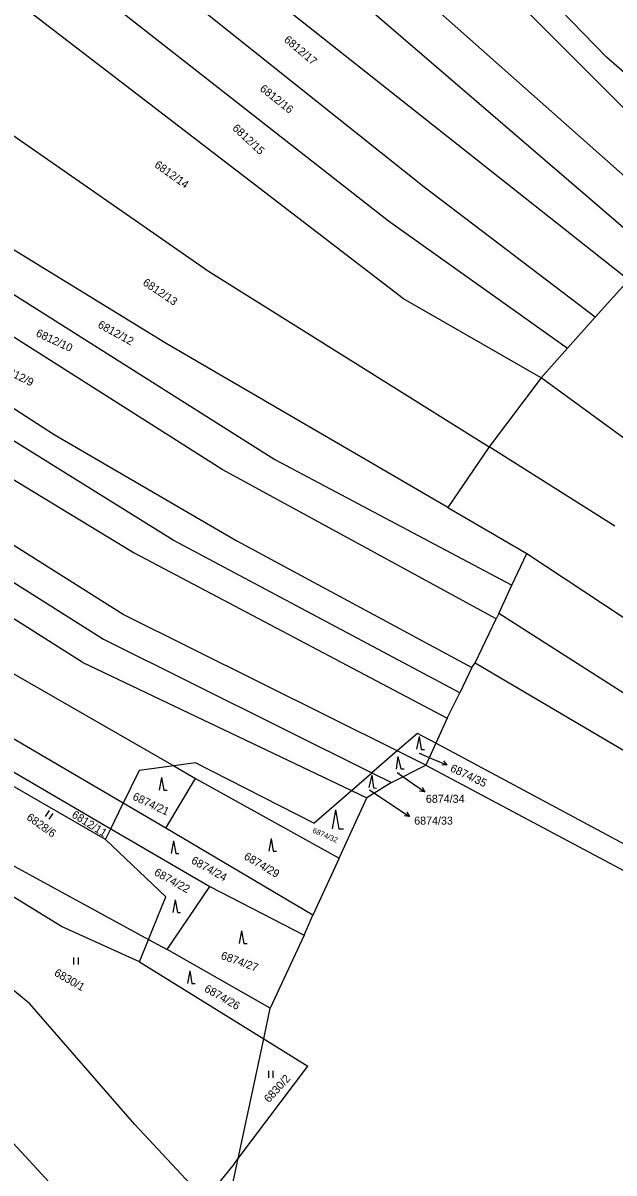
# Model space of a CAD drawing. Extents: x -593183 to -588034, y -1130415 to -1124994.
# Drawn here: x -589053.8 to -588928.2, y -1127703.4 to -1127459.1 of the extents above; entities that cross this region are included whole.
import ezdxf

# ---------------------------------------------------------------- set-up
doc = ezdxf.new("R2010")
doc.units = 0
for name, color, linetype in [('Vrstva 1', 7, 'Continuous'), ('Vrstva 16', 7, 'Continuous'), ('Vrstva 18', 7, 'Continuous'), ('Vrstva 25', 7, 'Continuous')]:
    doc.layers.add(name, color=color, linetype=linetype)

msp = doc.modelspace()

# ---------------------------------------------------------------- linework, layer by layer
at = {"layer": 'Vrstva 1'}
for p, q in [((-589059.73, -1127387.8), (-588919.8, -1127508.03)), ((-588968.53, -1127493.97), (-589079.07, -1127405.88)), ((-589086.88, -1127414.44), (-588976.15, -1127501.08)), ((-588972.97, -1127517.66), (-589095.38, -1127423.76)), ((-588929.79, -1127466.33), (-588962.52, -1127432.63)), ((-588914.12, -1127502.17), (-588989.21, -1127435.58)), ((-589112.58, -1127443.64), (-589014.42, -1127511.77)), ((-589003.29, -1127451.77), (-588925.07, -1127513.63)), ((-588952.35, -1127450.93), (-588907.72, -1127495.56)), ((-589023.42, -1127527.16), (-589135.44, -1127458.6)), ((-589143.75, -1127461.14), (-589000.31, -1127551.83)), ((-589011.51, -1127553.97), (-589153.15, -1127464)), ((-588902.46, -1127490.13), (-588929.79, -1127466.33)), ((-589168.31, -1127468.62), (-589047.2, -1127546.52)), ((-588932.18, -1127521.6), (-588968.53, -1127493.97)), ((-588976.15, -1127501.08), (-588938.05, -1127528.17)), ((-589021.94, -1127568.94), (-589116.52, -1127510.21)), ((-589014.42, -1127511.77), (-588954.75, -1127549.15)), ((-588932.18, -1127521.6), (-588925.07, -1127513.63)), ((-588943.69, -1127534.48), (-588972.97, -1127517.66)), ((-588938.05, -1127528.17), (-588932.18, -1127521.6)), ((-589032.54, -1127584.72), (-589126.19, -1127525.9)), ((-588963.51, -1127562.01), (-589023.42, -1127527.16)), ((-588943.69, -1127534.48), (-588938.05, -1127528.17)), ((-588943.69, -1127534.48), (-588954.75, -1127549.15)), ((-588788.34, -1127647.98), (-588943.69, -1127534.48)), ((-589109.73, -1127544.08), (-589036.72, -1127589.97)), ((-589041.27, -1127594.89), (-589117.75, -1127546.34)), ((-589047.2, -1127546.52), (-589008.41, -1127569.06)), ((-589067.11, -1127549.29), (-589030.23, -1127571.62)), ((-588954.75, -1127549.15), (-588963.51, -1127562.01)), ((-588928.05, -1127565.97), (-588954.75, -1127549.15)), ((-589000.31, -1127551.83), (-588949.93, -1127578.52)), ((-588953.28, -1127585.69), (-589011.51, -1127553.97)), ((-589126.06, -1127556.97), (-589021.79, -1127616.89)), ((-588963.51, -1127562.01), (-588946.7, -1127571.76)), ((-589032.54, -1127624.83), (-589125.93, -1127570.14)), ((-588960.98, -1127601.39), (-589021.94, -1127568.94)), ((-589008.41, -1127569.06), (-588958.44, -1127596.02)), ((-589030.23, -1127571.62), (-588963.66, -1127606.73)), ((-588949.93, -1127578.52), (-588946.7, -1127571.76)), ((-588946.7, -1127571.76), (-588878.33, -1127617.17)), ((-588952.71, -1127584.56), (-588949.93, -1127578.52)), ((-589114.96, -1127583.66), (-589035.17, -1127630.26)), ((-588974.29, -1127613.73), (-589032.54, -1127584.72)), ((-588952.71, -1127584.56), (-588953.28, -1127585.69)), ((-588879.15, -1127631.43), (-588952.71, -1127584.56)), ((-588957.73, -1127595.03), (-588953.28, -1127585.69)), ((-589036.72, -1127589.97), (-588979.66, -1127618.36)), ((-589041.27, -1127594.89), (-588984.02, -1127622.12)), ((-588958.44, -1127596.02), (-588960.98, -1127601.39)), ((-588958.44, -1127596.02), (-588957.73, -1127595.03)), ((-588957.73, -1127595.03), (-588803.28, -1127686.01)), ((-588963.66, -1127606.73), (-588960.98, -1127601.39)), ((-588963.66, -1127606.73), (-588966.07, -1127612.08)), ((-589036.28, -1127632.54), (-589072.93, -1127611.4)), ((-588969.96, -1127609.99), (-588974.29, -1127613.73)), ((-588966.07, -1127612.08), (-588969.96, -1127609.99)), ((-588974.29, -1127613.73), (-588979.66, -1127618.36)), ((-588968.18, -1127616.77), (-588974.29, -1127613.73)), ((-588966.07, -1127612.08), (-588968.18, -1127616.77)), ((-588924.8, -1127634.19), (-588966.07, -1127612.08)), ((-589017.16, -1127616.28), (-589021.79, -1127616.89)), ((-588992.04, -1127629.04), (-589017.16, -1127616.28)), ((-588975.5, -1127620.43), (-588968.18, -1127616.77)), ((-588968.18, -1127616.77), (-588809.66, -1127701.11)), ((-589029.17, -1127617.86), (-589032.54, -1127624.83)), ((-589021.79, -1127616.89), (-589029.17, -1127617.86)), ((-589021.79, -1127616.89), (-589017.2, -1127619.58)), ((-588984.02, -1127622.12), (-588979.66, -1127618.36)), ((-588979.66, -1127618.36), (-588975.5, -1127620.43)), ((-589023.47, -1127630.14), (-589017.2, -1127619.58)), ((-589017.2, -1127619.58), (-588986.59, -1127636.5)), ((-588975.5, -1127620.43), (-588980.73, -1127623.68)), ((-588992.04, -1127629.04), (-588984.02, -1127622.12)), ((-588986.59, -1127636.5), (-588980.73, -1127623.68)), ((-588984.02, -1127622.12), (-588980.73, -1127623.68)), ((-589035.17, -1127630.26), (-589032.54, -1127624.83)), ((-589023.47, -1127630.14), (-589032.54, -1127624.83)), ((-589036.28, -1127632.54), (-589035.17, -1127630.26)), ((-589035.17, -1127630.26), (-589014.12, -1127642.55)), ((-588992.25, -1127648.65), (-589023.47, -1127630.14)), ((-589036.28, -1127632.54), (-589023.47, -1127644.75)), ((-589045.66, -1127651.05), (-589066.67, -1127638.11)), ((-589057.88, -1127637), (-589027.14, -1127653.77)), ((-588986.59, -1127636.5), (-588992.25, -1127648.65)), ((-589052.37, -1127667.46), (-589084.09, -1127641.57)), ((-589023.18, -1127655.93), (-589014.12, -1127642.55)), ((-589014.12, -1127642.55), (-588994.08, -1127652.86)), ((-589027.14, -1127653.77), (-589023.47, -1127644.75)), ((-588994.08, -1127652.86), (-588992.25, -1127648.65)), ((-589029.06, -1127658.5), (-589045.66, -1127651.05)), ((-588994.08, -1127652.86), (-589001.28, -1127668.37)), ((-589029.06, -1127658.5), (-589027.14, -1127653.77)), ((-589027.14, -1127653.77), (-589023.18, -1127655.93)), ((-589001.28, -1127668.37), (-589023.18, -1127655.93)), ((-589029.06, -1127658.5), (-589002.66, -1127674.86)), ((-589030.05, -1127693.07), (-589052.37, -1127667.46)), ((-589002.66, -1127674.86), (-589001.28, -1127668.37)), ((-589008.09, -1127700.3), (-589002.66, -1127674.86)), ((-589002.66, -1127674.86), (-588993.3, -1127680.67)), ((-589008.09, -1127700.3), (-588993.3, -1127680.67)), ((-589036.09, -1127718.47), (-589064.21, -1127688.18)), ((-589015.11, -1127709.04), (-589030.05, -1127693.07)), ((-589008.93, -1127701.42), (-589015.11, -1127709.04)), ((-589010.78, -1127712.94), (-589008.09, -1127700.3)), ((-589008.93, -1127701.42), (-589008.09, -1127700.3))]:
    msp.add_line(p, q, dxfattribs=at)
at = {"layer": 'Vrstva 16'}
for p, q in [((-588969.63, -1127614.21), (-588966.47, -1127615.53)), ((-588974.26, -1127618.31), (-588970.89, -1127620.68)), ((-588980.19, -1127621.97), (-588974.16, -1127626.01))]:
    msp.add_line(p, q, dxfattribs=at)
at = {"layer": 'Vrstva 25'}
for p, q in [((-588969.61, -1127610.69), (-588970.17, -1127613.36)), ((-588969.61, -1127610.69), (-588969.18, -1127613.39)), ((-588969.18, -1127613.39), (-588968.51, -1127613.4)), ((-588974.12, -1127614.88), (-588974.48, -1127617.59)), ((-588974.12, -1127614.88), (-588973.49, -1127617.54)), ((-588966.47, -1127615.53), (-588963.7, -1127616.69)), ((-588979.65, -1127618.84), (-588980.33, -1127621.48)), ((-588979.65, -1127618.84), (-588979.35, -1127621.55)), ((-588973.49, -1127617.54), (-588972.83, -1127617.5)), ((-589024.38, -1127619.38), (-589024.88, -1127622.06)), ((-589024.38, -1127619.38), (-589023.89, -1127622.06)), ((-588979.35, -1127621.55), (-588978.69, -1127621.6)), ((-588970.89, -1127620.68), (-588968.44, -1127622.4)), ((-589023.89, -1127622.06), (-589023.22, -1127622.06)), ((-589048.24, -1127626.41), (-589049.11, -1127627.63)), ((-588987.4, -1127626.26), (-588988.14, -1127630.26)), ((-588987.4, -1127626.26), (-588986.67, -1127630.26)), ((-588974.16, -1127626.01), (-588971.67, -1127627.68)), ((-589048.28, -1127628.22), (-589047.41, -1127627)), ((-588986.67, -1127630.26), (-588985.67, -1127630.26)), ((-589021.85, -1127632.81), (-589022.35, -1127635.49)), ((-589021.85, -1127632.81), (-589021.36, -1127635.49)), ((-589001.11, -1127632.31), (-589001.61, -1127634.99)), ((-589001.11, -1127632.31), (-589000.62, -1127634.99)), ((-589021.36, -1127635.49), (-589020.69, -1127635.49)), ((-589000.62, -1127634.99), (-588999.95, -1127634.99)), ((-589021.49, -1127645.38), (-589021.99, -1127648.06)), ((-589021.49, -1127645.38), (-589021, -1127648.06)), ((-589021, -1127648.06), (-589020.33, -1127648.06)), ((-589007.36, -1127651.93), (-589007.86, -1127654.61)), ((-589007.36, -1127651.93), (-589006.87, -1127654.61)), ((-589006.87, -1127654.61), (-589006.2, -1127654.61)), ((-589043.09, -1127657.6), (-589043.09, -1127659.1)), ((-589042.07, -1127659.1), (-589042.07, -1127657.6)), ((-589018.4, -1127660.43), (-589018.9, -1127663.11)), ((-589018.4, -1127660.43), (-589017.91, -1127663.11)), ((-589017.91, -1127663.11), (-589017.24, -1127663.11)), ((-589001.67, -1127681.69), (-589001.66, -1127683.19)), ((-589000.64, -1127683.18), (-589000.65, -1127681.68))]:
    msp.add_line(p, q, dxfattribs=at)
for points in [[(-588964.43, -1127615.84), (-588963.7, -1127616.69), (-588964.82, -1127616.76)], [(-588968.97, -1127621.42), (-588968.44, -1127622.4), (-588969.54, -1127622.24)], [(-588972.22, -1127626.71), (-588971.67, -1127627.68), (-588972.78, -1127627.54)]]:
    msp.add_lwpolyline(points, dxfattribs=at)

# ---------------------------------------------------------------- texts
at = {"layer": 'Vrstva 16'}
msp.add_text('6874/35', height=1.7, rotation=334.6779, dxfattribs=at).set_placement((-588963.17, -1127617.97))
for s, p in [('6874/34', (-588968.19, -1127624.75)), ('6874/33', (-588970.67, -1127629.38))]:
    msp.add_text(s, height=1.7, dxfattribs=at).set_placement(p)
at = {"layer": 'Vrstva 18'}
for s, height, rotation, p in [('6812/17', 1.7, 319.9678, (-588998.5, -1127462.88)), ('6812/16', 1.7, 321.5463, (-589003.64, -1127473.31)), ('6812/15', 1.7, 316.8729, (-589009.46, -1127481.6)), ('6812/14', 1.7, 324.5062, (-589026.04, -1127489.56)), ('6812/13', 1.7, 326.0068, (-589028.53, -1127514.61)), ('6812/12', 1.7, 331.1777, (-589038.1, -1127523.66)), ('6812/10', 1.7, 334.8722, (-589051.24, -1127525.52)), ('6812/9', 1.7, 333.4548, (-589058.33, -1127533.22)), ('6874/21', 1.7, 334.7032, (-589030.69, -1127623.99)), ('6812/11', 1.7, 327.9363, (-589043.63, -1127627.7)), ('6828/6', 1.7, 324.4577, (-589053.24, -1127628.17)), ('6874/32', 1.14, 336.8131, (-588992.42, -1127631.03)), ('6874/24', 1.7, 330.8462, (-589018.25, -1127637.48)), ('6874/29', 1.7, 329.4619, (-589007.03, -1127636.58)), ('6874/22', 1.7, 330.7071, (-589026.12, -1127639.99)), ('6874/27', 1.7, 340.1667, (-589011.92, -1127657.85)), ('6830/1', 1.7, 330.1205, (-589047.36, -1127661.33)), ('6874/26', 1.7, 329.9456, (-589015.45, -1127664.7)), ('6830/2', 1.7, 47.7004, (-589001.54, -1127688.58))]:
    msp.add_text(s, height=height, rotation=rotation, dxfattribs=at).set_placement(p)
for s, p in [('6874/35', (-588969.63, -1127614.21)), ('6874/34', (-588974.26, -1127618.31)), ('6874/33', (-588980.19, -1127621.97))]:
    msp.add_text(s, height=0.1, dxfattribs=at).set_placement(p)

doc.saveas('drawing.dxf')
